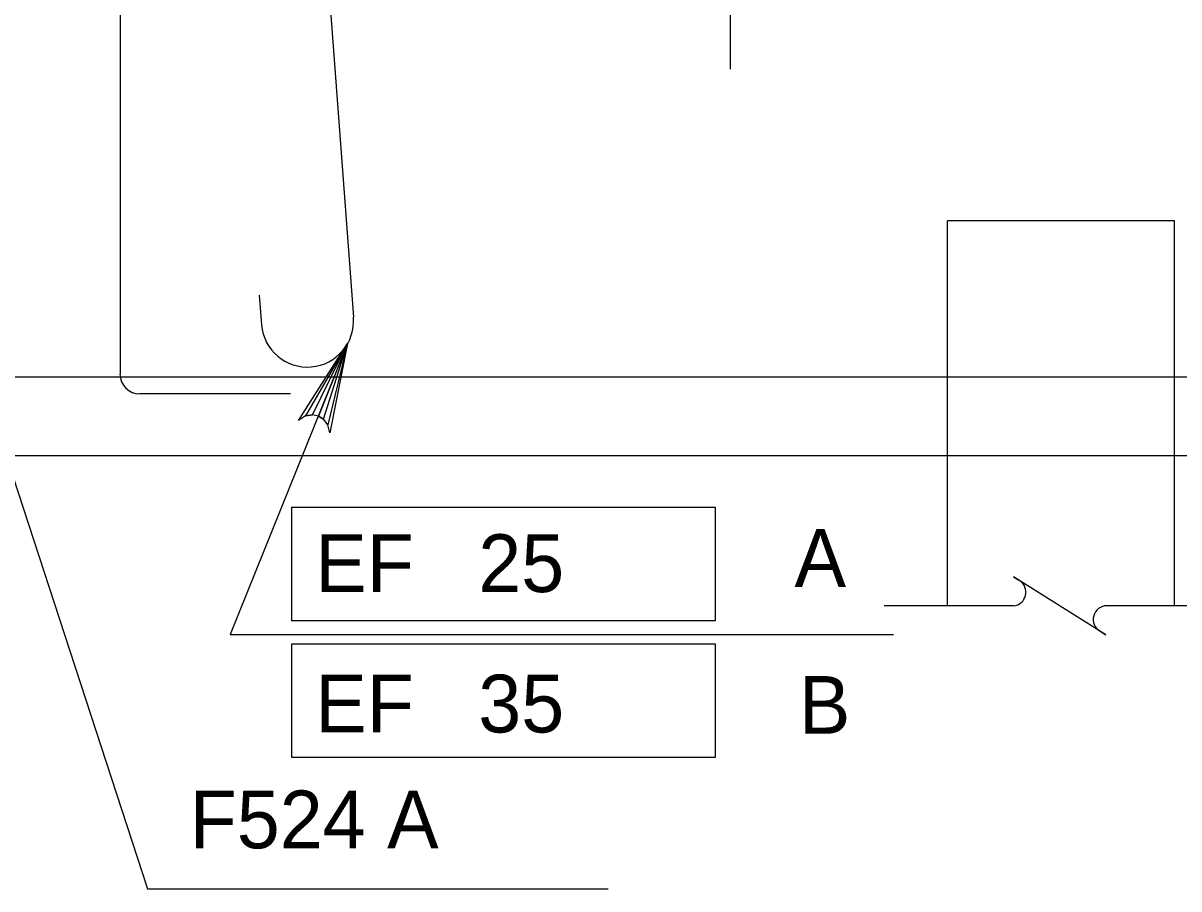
# Model space of a CAD drawing. Extents: x 638340 to 640242, y 295465 to 298435.
# Drawn here: x 639137.8 to 639197.8, y 296412.3 to 296457.2 of the extents above; entities that cross this region are included whole.
import ezdxf

# ---------------------------------------------------------------- set-up
doc = ezdxf.new("R2010")
doc.units = 0
for name, color, linetype in [('Level 4', 7, 'Continuous'), ('Level 6', 7, 'Continuous'), ('Level 8', 7, 'Continuous'), ('Level 9', 7, 'Continuous')]:
    doc.layers.add(name, color=color, linetype=linetype)

msp = doc.modelspace()

# ---------------------------------------------------------------- linework, layer by layer
at = {"layer": 'Level 4'}
for p, q in [((639174.484, 296472.008), (639174.484, 296454.841)), ((639129.793, 296456.453), (639144.214, 296412.263)), ((639154.615, 296440.584), (639148.522, 296425.473)), ((639151.71, 296432.087), (639173.707, 296432.087)), ((639151.71, 296426.192), (639151.71, 296432.087)), ((639173.707, 296432.087), (639173.707, 296426.192)), ((639173.707, 296426.192), (639151.71, 296426.192)), ((639148.522, 296425.473), (639182.967, 296425.473)), ((639151.71, 296424.988), (639173.707, 296424.988)), ((639151.71, 296419.093), (639151.71, 296424.988)), ((639173.707, 296424.988), (639173.707, 296419.093)), ((639173.707, 296419.093), (639151.71, 296419.093)), ((639144.214, 296412.263), (639168.143, 296412.263))]:
    msp.add_line(p, q, dxfattribs=at)
msp.add_lwpolyline([(639154.615, 296440.584), (639153.685, 296435.942), (639153.587, 296436.369), (639153.367, 296436.658), (639153.099, 296436.822), (639152.789, 296436.891), (639152.431, 296436.835), (639152.067, 296436.595), (639154.615, 296440.584), (639152.431, 296436.835), (639152.789, 296436.891), (639154.615, 296440.584), (639153.099, 296436.822), (639153.367, 296436.658), (639154.615, 296440.584), (639153.587, 296436.369)], dxfattribs=at)
at = {"layer": 'Level 6'}
for p, q in [((639149.776, 296510.436), (639154.916, 296441.96)), ((639142.793, 296463.34), (639142.793, 296438.993)), ((639150.019, 296443.093), (639150.146, 296441.563)), ((639099.243, 296438.862), (639206.884, 296438.862)), ((639151.656, 296437.968), (639143.816, 296437.968))]:
    msp.add_line(p, q, dxfattribs=at)
for centre, radius, start, end in [((639152.53, 296441.761), 2.394, 184.76364, 4.76364), ((639143.815, 296438.992), 1.024, 180, 270)]:
    msp.add_arc(centre, radius, start, end, dxfattribs=at)
at = {"layer": 'Level 8'}
for p, q in [((639197.566, 296446.961), (639185.776, 296446.961)), ((639185.777, 296434.771), (639185.777, 296446.96)), ((639197.566, 296434.687), (639197.566, 296446.961)), ((639185.777, 296426.967), (639185.777, 296434.771)), ((639197.566, 296426.968), (639197.566, 296434.687)), ((639189.209, 296426.968), (639182.488, 296426.968)), ((639200.188, 296426.968), (639194.056, 296426.968))]:
    msp.add_line(p, q, dxfattribs=at)
msp.add_lwpolyline([(639193.7, 296425.645), (639194, 296425.458), (639189.199, 296428.478), (639189.519, 296428.274)], dxfattribs=at)
for centre, start, end in [((639189.141, 296427.673), 275.32859, 57.86724), ((639194.054, 296426.258), 90, 240)]:
    msp.add_arc(centre, 0.709, start, end, dxfattribs=at)
at = {"layer": 'Level 9'}
msp.add_line((639096.035, 296434.772), (639210.09, 296434.772), dxfattribs=at)

# ---------------------------------------------------------------- texts
at = {"layer": 'Level 4'}
for s, height, p in [('A', 3, (639177.829, 296427.949)), ('EF   25', 3.0001, (639152.932, 296427.679)), ('EF   35', 3.0001, (639152.932, 296420.387)), ('B', 3, (639178.053, 296420.319)), ('F524 A', 3.0001, (639146.409, 296414.369))]:
    msp.add_text(s, height=height, dxfattribs=at).set_placement(p)

doc.saveas('drawing.dxf')
